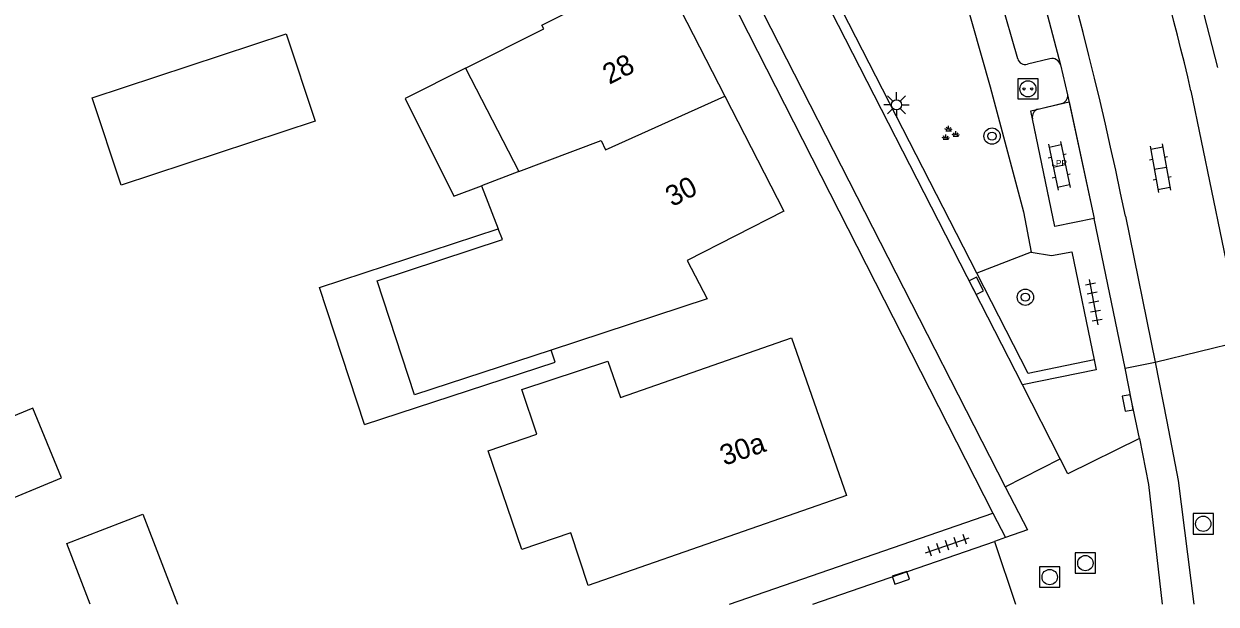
# Model space of a CAD drawing. Extents: x 136000 to 138005, y 398500 to 400500.
# Drawn here: x 137669 to 137727.4, y 398500 to 398528.4 of the extents above; entities that cross this region are included whole.
import ezdxf

# ---------------------------------------------------------------- set-up
doc = ezdxf.new("R2010")
doc.units = 0
for name, color, linetype in [('bp-grn-parkeervak', 7, 'Continuous'), ('gg-anno-huisnummerreeks BGT', 7, 'Continuous'), ('gg-bbg-gedigitaliseerde bebouwing', 7, 'Continuous'), ('gg-bbg-gedigitaliseerde bijgebouw', 7, 'Continuous'), ('gg-bbg-hoofdgebouw', 7, 'Continuous'), ('gg-bbg-luifel en loopbrug', 7, 'Continuous'), ('gg-bbg-tussenscheiding', 7, 'Continuous'), ('gg-knt-verharding', 7, 'Continuous'), ('gt-grn-groengrens', 7, 'Continuous'), ('gt-grn-weggrens', 7, 'Continuous'), ('gt-grn-weggrens revisie', 7, 'Continuous'), ('gt-symb-boom', 7, 'Continuous'), ('gt-symb-groenvak', 7, 'Continuous'), ('gt-symb-klinker verharding', 7, 'Continuous'), ('gt-symb-kolk', 7, 'Continuous'), ('gt-symb-laadpunt elektrisch vervoer', 7, 'Continuous'), ('gt-symb-lichtmast', 7, 'Continuous'), ('gt-symb-rioolschacht', 7, 'Continuous'), ('gt-symb-tegel verharding', 7, 'Continuous'), ('kenmerkpunt laadpunt parkeerplaats', 7, 'Continuous')]:
    doc.layers.add(name, color=color, linetype=linetype)

# ---------------------------------------------------------------- blocks, each defined once
blk = doc.blocks.new('gt0-KOLK')
at = {"layer": 'gt-symb-kolk'}
blk.add_lwpolyline([(0, 0), (0.375, 0), (0.375, 0.4), (-0.375, 0.4), (-0.375, 0), (0, 0)], dxfattribs=at)
blk = doc.blocks.new('gt0-KL1')
at = {"layer": 'gt-symb-klinker verharding'}
for p, q in [((-1.15, 0.3), (1.15, 0.3)), ((-1, -0.3), (-1, 0.3)), ((-0.5, 0.3), (-0.5, 0.45)), ((0, -0.3), (0, 0.3)), ((0.5, 0.3), (0.5, 0.45)), ((1, -0.3), (1, 0.3)), ((-1.15, -0.3), (1.15, -0.3)), ((-0.5, -0.45), (-0.5, -0.3)), ((0.5, -0.45), (0.5, -0.3))]:
    blk.add_line(p, q, dxfattribs=at)
blk = doc.blocks.new('gt0-RS')
at = {"layer": 'gt-symb-rioolschacht'}
blk.add_lwpolyline([(-0.5, -0.5), (0.5, -0.5), (0.5, 0.5), (-0.5, 0.5)], close=True, dxfattribs=at)
blk.add_circle((0, 0), 0.375, dxfattribs=at)
blk = doc.blocks.new('gt0-TEG1')
at = {"layer": 'gt-symb-tegel verharding'}
for p, q in [((-1.125, 0), (1.125, 0)), ((-0.9, -0.25), (-0.9, 0.25)), ((-0.45, -0.25), (-0.45, 0.25)), ((0, -0.25), (0, 0.25)), ((0.45, -0.25), (0.45, 0.25)), ((0.9, -0.25), (0.9, 0.25))]:
    blk.add_line(p, q, dxfattribs=at)
blk = doc.blocks.new('gt0-BOOM')
at = {"layer": 'gt-symb-boom'}
for radius in [0.4, 0.2]:
    blk.add_circle((0, 0), radius, dxfattribs=at)
blk = doc.blocks.new('gt0-LEV')
at = {"layer": 'gt-symb-laadpunt elektrisch vervoer'}
blk.add_lwpolyline([(-0.486, 0.501), (0.486, 0.501), (0.486, -0.499), (-0.486, -0.499)], close=True, dxfattribs=at)
for centre, radius in [((0, 0), 0.393), ((-0.186, 0), 0.0566), ((0.186, 0), 0.0566)]:
    blk.add_circle(centre, radius, dxfattribs=at)
blk = doc.blocks.new('gt0-LMAST')
at = {"layer": 'gt-symb-lichtmast'}
for p, q in [((-0.005, 0.246), (-0.005, 0.621)), ((-0.182, 0.173), (-0.447, 0.438)), ((0.172, 0.173), (0.437, 0.438)), ((-0.255, -0.004), (-0.63, -0.004)), ((-0.182, -0.181), (-0.447, -0.446)), ((-0.005, -0.254), (-0.005, -0.629)), ((0.437, -0.446), (0.172, -0.181)), ((0.245, -0.004), (0.62, -0.004))]:
    blk.add_line(p, q, dxfattribs=at)
blk.add_circle((-0.005, -0.004), 0.25, dxfattribs=at)
blk = doc.blocks.new('gt0-GRVAK')
at = {"layer": 'gt-symb-groenvak'}
for p, q in [((-0.11, 0.189), (-0.228, 0.24)), ((-0.182, 0.153), (0.088, 0.153)), ((-0.091, 0.211), (-0.156, 0.322)), ((-0.047, 0.214), (-0.047, 0.393)), ((-0.004, 0.211), (0.061, 0.322)), ((0.015, 0.189), (0.133, 0.24)), ((0.262, -0.052), (0.197, 0.059)), ((0.305, -0.049), (0.305, 0.13)), ((0.349, -0.052), (0.414, 0.059)), ((-0.245, -0.228), (-0.363, -0.177)), ((-0.318, -0.264), (-0.047, -0.264)), ((-0.226, -0.206), (-0.291, -0.095)), ((-0.183, -0.203), (-0.183, -0.024)), ((-0.139, -0.206), (-0.074, -0.095)), ((-0.12, -0.228), (-0.002, -0.177)), ((0.243, -0.074), (0.125, -0.023)), ((0.17, -0.11), (0.441, -0.11)), ((0.368, -0.074), (0.486, -0.023))]:
    blk.add_line(p, q, dxfattribs=at)

msp = doc.modelspace()

# ---------------------------------------------------------------- linework, layer by layer
at = {"layer": 'bp-grn-parkeervak'}
msp.add_line((137718.298, 398524.169), (137720.173, 398524.615), dxfattribs=at)
msp.add_lwpolyline([(137720.173, 398524.615), (137721.402, 398518.901), (137719.468, 398518.503), (137718.298, 398524.169)], dxfattribs=at)
at = {"layer": 'gg-bbg-gedigitaliseerde bebouwing'}
for p, q in [((137690.629, 398526.265), (137693.231, 398521.192)), ((137693.231, 398521.192), (137691.402, 398520.499)), ((137691.402, 398520.499), (137692.233, 398518.385)), ((137693.378, 398510.518), (137697.601, 398511.907))]:
    msp.add_line(p, q, dxfattribs=at)
msp.add_lwpolyline([(137688.138, 398510.258), (137686.304, 398515.848), (137692.44, 398517.86), (137692.233, 398518.385)], dxfattribs=at)
at = {"layer": 'gg-bbg-gedigitaliseerde bijgebouw'}
for points in [[(137672.353, 398524.798), (137681.847, 398527.939), (137683.26, 398523.666), (137673.766, 398520.526), (137672.353, 398524.798)], [(137667.859, 398504.951), (137670.854, 398506.183), (137669.449, 398509.602), (137666.43, 398508.36)], [(137672.25, 398500), (137671.11, 398502.973), (137674.838, 398504.403), (137676.527, 398500)]]:
    msp.add_lwpolyline(points, dxfattribs=at)
at = {"layer": 'gg-bbg-hoofdgebouw'}
for p, q in [((137700.06, 398531.24), (137703.316, 398524.891)), ((137703.316, 398524.891), (137706.21, 398519.25)), ((137694.821, 398512.45), (137688.138, 398510.258))]:
    msp.add_line(p, q, dxfattribs=at)
for points in [[(137690.629, 398526.265), (137694.453, 398528.188), (137694.363, 398528.368), (137700.06, 398531.24)], [(137706.21, 398519.25), (137701.483, 398516.842), (137702.454, 398514.954), (137694.821, 398512.45)], [(137697.601, 398511.907), (137698.221, 398510.13), (137706.58, 398513.041), (137709.271, 398505.316), (137696.638, 398500.915)], [(137696.638, 398500.915), (137695.774, 398503.493), (137693.384, 398502.678), (137691.735, 398507.515), (137694.124, 398508.33), (137693.378, 398510.518)]]:
    msp.add_lwpolyline(points, dxfattribs=at)
at = {"layer": 'gg-bbg-luifel en loopbrug'}
for points in [[(137690.629, 398526.265), (137687.669, 398524.776), (137690.052, 398519.988), (137691.402, 398520.499)], [(137685.677, 398508.796), (137683.477, 398515.519), (137692.233, 398518.385)], [(137685.677, 398508.796), (137695.018, 398511.853), (137694.821, 398512.45)]]:
    msp.add_lwpolyline(points, dxfattribs=at)
at = {"layer": 'gg-bbg-tussenscheiding'}
msp.add_line((137697.483, 398522.265), (137703.316, 398524.891), dxfattribs=at)
msp.add_lwpolyline([(137693.231, 398521.192), (137697.264, 398522.719), (137697.483, 398522.265)], dxfattribs=at)
at = {"layer": 'gg-knt-verharding'}
for p, q in [((137683.59, 398571.305), (137717.047, 398505.756)), ((137683.19, 398569.83), (137716.44, 398504.46)), ((137715.18, 398516.037), (137706.294, 398533.417)), ((137717.655, 398526.716), (137716.154, 398531.997)), ((137718.974, 398529.388), (137719.743, 398526.423)), ((137719.235, 398526.721), (137718.126, 398526.45)), ((137719.743, 398526.423), (137720.1, 398524.957)), ((137720.1, 398524.957), (137721.402, 398518.901)), ((137726.136, 398525.156), (137728.66, 398512.897)), ((137718.663, 398524.256), (137719.789, 398524.524)), ((137719.468, 398518.503), (137718.379, 398523.776)), ((137721.402, 398518.901), (137719.468, 398518.503)), ((137722.914, 398511.557), (137721.402, 398518.901)), ((137722.924, 398519.003), (137724.38, 398511.856)), ((137717.888, 398510.738), (137715.18, 398516.037)), ((137721.493, 398511.476), (137717.888, 398510.738)), ((137721.391, 398511.966), (137721.493, 398511.476)), ((137719.735, 398507.125), (137717.888, 398510.738)), ((137717.047, 398505.756), (137719.735, 398507.125)), ((137703.554, 398500), (137716.44, 398504.46)), ((137707.629, 398500), (137716.513, 398503.076)), ((137717.05, 398503.262), (137716.513, 398503.076)), ((137716.513, 398503.076), (137717.552, 398500))]:
    msp.add_line(p, q, dxfattribs=at)
for points in [[(137727.444, 398526.285), (137726.224, 398531.064), (137724.891, 398535.812), (137723.881, 398539.019)], [(137714.574, 398531.451), (137716.314, 398525.348), (137717.945, 398519.215), (137718.321, 398517.251)], [(137718.321, 398517.251), (137719.312, 398517.082), (137720.297, 398517.254), (137721.391, 398511.966)], [(137723.616, 398508.111), (137723.236, 398509.894), (137722.914, 398511.557)], [(137724.38, 398511.856), (137724.961, 398508.946), (137725.511, 398506.059), (137726.274, 398500)], [(137723.616, 398508.111), (137720.109, 398506.393), (137719.735, 398507.125)], [(137723.616, 398508.111), (137724.061, 398505.856), (137724.724, 398500)], [(137717.047, 398505.756), (137718.129, 398503.635), (137717.05, 398503.262)]]:
    msp.add_lwpolyline(points, dxfattribs=at)
for centre, radius, start, end in [((137542.175, 398482.273), 184.443, 11.48672, 22.95935), ((137552.742, 398484.401), 178.119, 13.2269, 20.40918), ((137543.417, 398481.866), 191.264, 13.58902, 17.56955), ((137718.025, 398526.82), 0.384, 195.77905, 285.30927), ((137719.337, 398526.312), 0.421, 15.24009, 103.96693), ((137719.705, 398524.913), 0.398, 282.23434, 6.39046), ((137718.763, 398523.873), 0.396, 104.6024, 194.17482)]:
    msp.add_arc(centre, radius, start, end, dxfattribs=at)
at = {"layer": 'gt-grn-groengrens'}
for p, q in [((137715.649, 398516.218), (137706.739, 398533.645)), ((137718.321, 398517.251), (137715.649, 398516.218)), ((137718.16, 398511.304), (137715.649, 398516.218)), ((137721.391, 398511.966), (137718.16, 398511.304))]:
    msp.add_line(p, q, dxfattribs=at)
at = {"layer": 'gt-grn-weggrens'}
for p, q in [((137724.38, 398511.856), (137728.66, 398512.897)), ((137716.44, 398504.46), (137717.05, 398503.262))]:
    msp.add_line(p, q, dxfattribs=at)
at = {"layer": 'gt-grn-weggrens revisie'}
msp.add_line((137722.914, 398511.557), (137724.38, 398511.856), dxfattribs=at)

# ---------------------------------------------------------------- block references
at = {"layer": 'gt-symb-boom'}
for p in [(137716.397, 398522.929), (137718.029, 398515.039)]:
    msp.add_blockref('gt0-BOOM', p, dxfattribs=at)
at = {"layer": 'gt-symb-groenvak'}
msp.add_blockref('gt0-GRVAK', (137714.319, 398523.039), dxfattribs=at)
at = {"layer": 'gt-symb-klinker verharding'}
for p, rotation in [((137719.687, 398521.475), -78.11724114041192), ((137724.636, 398521.36), -79.80279442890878)]:
    msp.add_blockref('gt0-KL1', p, dxfattribs=dict(at, rotation=rotation))
at = {"layer": 'gt-symb-kolk'}
for p, rotation in [((137715.45, 398515.509), -62.91163184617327), ((137723.236, 398509.894), 100.96965326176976), ((137711.872, 398501.487), -161.09393900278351)]:
    msp.add_blockref('gt0-KOLK', p, dxfattribs=dict(at, rotation=rotation))
at = {"layer": 'gt-symb-laadpunt elektrisch vervoer'}
msp.add_blockref('gt0-LEV', (137718.156, 398525.246), dxfattribs=at)
at = {"layer": 'gt-symb-lichtmast'}
msp.add_blockref('gt0-LMAST', (137711.727, 398524.468), dxfattribs=at)
at = {"layer": 'gt-symb-rioolschacht'}
for p in [(137726.736, 398503.937), (137720.966, 398502.011), (137719.22, 398501.328)]:
    msp.add_blockref('gt0-RS', p, dxfattribs=at)
at = {"layer": 'gt-symb-tegel verharding'}
for p, rotation in [((137721.381, 398514.792), 100.48938981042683), ((137714.208, 398502.888), 19.033079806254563)]:
    msp.add_blockref('gt0-TEG1', p, dxfattribs=dict(at, rotation=rotation))

# ---------------------------------------------------------------- texts
at = {"layer": 'gg-anno-huisnummerreeks BGT'}
for s, rotation, p in [('28', 27.1, (137697.665, 398525.441)), ('30', 27.1, (137700.739, 398519.447)), ('30a', 19.2, (137703.294, 398506.772))]:
    msp.add_text(s, height=1, rotation=rotation, dxfattribs=at).set_placement(p)
at = {"layer": 'kenmerkpunt laadpunt parkeerplaats'}
msp.add_text('LPP', height=0.3, dxfattribs=at).set_placement((137719.307, 398521.461))

doc.saveas('drawing.dxf')
